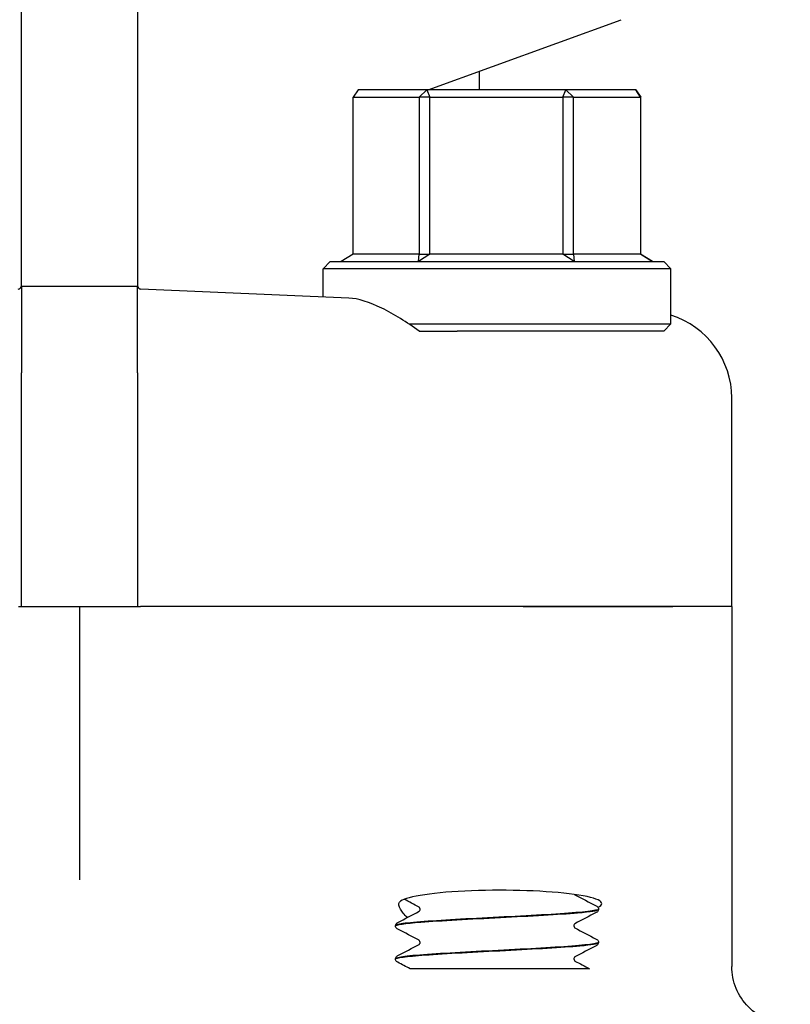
# Model space of a CAD drawing. Header units: inches. Extents: x 5 to 1128, y -85 to 748.
# Tile 569 of 656: x 967.31 to 968.98, y 297.06 to 299.19. Entities that reach past the tile are written whole.
import ezdxf

# ---------------------------------------------------------------- set-up
doc = ezdxf.new("R2010")
doc.units = ezdxf.units.IN
doc.header["$LTSCALE"] = 32
doc.header["$MEASUREMENT"] = 0
doc.layers.add('Visible (ANSI)', color=7, linetype='Continuous', lineweight=30)

msp = doc.modelspace()

# ---------------------------------------------------------------- linework, layer by layer
at = {"layer": 'Visible (ANSI)'}
for p, q in [((967.31828, 298.8614), (967.31828, 299.28863)), ((967.56828, 299.28863), (967.56828, 298.8614)), ((968.1952, 299.03492), (968.61097, 299.18625)), ((968.30578, 299.03492), (968.30578, 299.07517)), ((968.04379, 299.03492), (968.03349, 299.01929)), ((968.03349, 298.68054), (968.03349, 299.01929)), ((968.03349, 299.01929), (968.17537, 299.01929)), ((968.19221, 299.03492), (968.04379, 299.03492)), ((968.17537, 299.01929), (968.19221, 299.03492)), ((968.19874, 299.01929), (968.17537, 299.01929)), ((968.17537, 299.01929), (968.17537, 298.68054)), ((968.19221, 299.03492), (968.19874, 299.01929)), ((968.49171, 299.03492), (968.19221, 299.03492)), ((968.19874, 298.68054), (968.19874, 299.01929)), ((968.19874, 299.01929), (968.48502, 299.01929)), ((968.48502, 299.01929), (968.49171, 299.03492)), ((968.50853, 299.01929), (968.48502, 299.01929)), ((968.48502, 299.01929), (968.48502, 298.68054)), ((968.49171, 299.03492), (968.50853, 299.01929)), ((968.64278, 299.03492), (968.49171, 299.03492)), ((968.50853, 298.68054), (968.50853, 299.01929)), ((968.50853, 299.01929), (968.65294, 299.01929)), ((968.65294, 299.01929), (968.64278, 299.03492)), ((968.64278, 299.03492), (968.65308, 299.01929)), ((968.65308, 299.01929), (968.65294, 299.01929)), ((968.65294, 299.01929), (968.65294, 298.68054)), ((968.65308, 298.68054), (968.65308, 299.01929)), ((967.31828, 298.61603), (967.31828, 298.8614)), ((967.56828, 298.8614), (967.56828, 298.61603)), ((968.03349, 298.68054), (968.0077, 298.66492)), ((968.17537, 298.68054), (968.03349, 298.68054)), ((968.17401, 298.66492), (968.17537, 298.68054)), ((968.19874, 298.68054), (968.17401, 298.66492)), ((968.17537, 298.68054), (968.19874, 298.68054)), ((968.48502, 298.68054), (968.19874, 298.68054)), ((968.50959, 298.66492), (968.48502, 298.68054)), ((968.48502, 298.68054), (968.50853, 298.68054)), ((968.50853, 298.68054), (968.50959, 298.66492)), ((968.65294, 298.68054), (968.50853, 298.68054)), ((968.65294, 298.68054), (968.65308, 298.68054)), ((968.67886, 298.66492), (968.65294, 298.68054)), ((968.65308, 298.68054), (968.67886, 298.66492)), ((967.98391, 298.66492), (967.96828, 298.64929)), ((967.98391, 298.66492), (968.70266, 298.66492)), ((968.70266, 298.66492), (968.71828, 298.64929)), ((968.71828, 298.64929), (967.96828, 298.64929)), ((967.96828, 298.58842), (967.96828, 298.64929)), ((968.71828, 298.53054), (968.71828, 298.64929)), ((967.31818, 298.61117), (967.31801, 298.61117)), ((967.56839, 298.61117), (967.31818, 298.61117)), ((967.31828, 298.61062), (967.31828, 298.42457)), ((967.56828, 298.42457), (967.56828, 298.61062)), ((967.56856, 298.61117), (967.56839, 298.61117)), ((968.02394, 298.58601), (967.57576, 298.60543)), ((968.15297, 298.53054), (968.71828, 298.53054)), ((968.70266, 298.51492), (968.71828, 298.53054)), ((968.17542, 298.51492), (968.25746, 298.51492)), ((968.70266, 298.51492), (968.25746, 298.51492)), ((967.31828, 297.92117), (967.31828, 298.42457)), ((967.56828, 298.42457), (967.56828, 297.92117)), ((968.84953, 297.92117), (968.84953, 298.37061)), ((967.3115, 297.92117), (967.31828, 297.92117)), ((967.31828, 297.92117), (967.56828, 297.92117)), ((967.44328, 297.92117), (967.44328, 297.45594)), ((967.56828, 297.92117), (967.57506, 297.92117)), ((968.39994, 297.92117), (967.57506, 297.92117)), ((968.39994, 297.92117), (967.57506, 297.92117)), ((968.72218, 297.92117), (968.39994, 297.92117)), ((968.39994, 297.92117), (968.72218, 297.92117)), ((968.84953, 297.92117), (968.72218, 297.92117)), ((968.84953, 297.92117), (968.72218, 297.92117)), ((968.84953, 297.92117), (968.84953, 297.1448)), ((967.44328, 297.45594), (967.44328, 297.33172)), ((968.56203, 297.26866), (968.56203, 297.26799)), ((968.12453, 297.23291), (968.12453, 297.23224)), ((968.56203, 297.19716), (968.56203, 297.19649)), ((968.12453, 297.16141), (968.12453, 297.16074)), ((968.22042, 297.13992), (968.15601, 297.13992)), ((968.29614, 297.13992), (968.22042, 297.13992)), ((968.38269, 297.13992), (968.29614, 297.13992)), ((968.54309, 297.13992), (968.38269, 297.13992))]:
    msp.add_line(p, q, dxfattribs=at)
for centre, start, end in [((967.31047, 298.61323), 272.48126, 344.67631), ((967.5761, 298.61323), 195.32369, 267.51874)]:
    msp.add_arc(centre, 0.00781, start, end, dxfattribs=at)
for centre, major_axis, ratio, start_param, end_param in [((968.66038, 298.37075), (-0.18898, 0.00819), 0.9912393, 3.18452, 4.4442004), ((968.35046, 297.28047), (0.21875, 0), 0.1316525, 6.0040853, 9.3138876)]:
    msp.add_ellipse(centre, major_axis=major_axis, ratio=ratio, start_param=start_param, end_param=end_param, dxfattribs=at)
for points in [[(967.31808, 298.61145), (967.31822, 298.61204), (967.31828, 298.61357), (967.31828, 298.61603)], [(967.56828, 298.61603), (967.56828, 298.61357), (967.56835, 298.61204), (967.56849, 298.61145)], [(967.31801, 298.61117), (967.31801, 298.61117), (967.31804, 298.61126), (967.31808, 298.61145)], [(967.31828, 298.61062), (967.31828, 298.611), (967.31825, 298.61117), (967.31818, 298.61117)], [(967.56839, 298.61117), (967.56832, 298.61117), (967.56828, 298.61099), (967.56828, 298.61062)], [(967.56849, 298.61145), (967.56853, 298.61126), (967.56856, 298.61117), (967.56856, 298.61117)], [(968.5113, 297.29958), (968.52663, 297.29153), (968.54198, 297.2835), (968.55733, 297.27547)], [(968.17527, 297.27282), (968.16456, 297.27844), (968.15386, 297.28405), (968.14315, 297.28966)], [(968.12924, 297.23972), (968.14459, 297.24775), (968.15993, 297.25578), (968.17527, 297.26383)], [(968.55733, 297.26118), (968.54198, 297.25315), (968.52663, 297.24512), (968.5113, 297.23707)], [(968.17527, 297.20132), (968.15993, 297.20937), (968.14459, 297.2174), (968.12924, 297.22543)], [(968.5113, 297.22808), (968.52663, 297.22003), (968.54198, 297.212), (968.55733, 297.20397)], [(968.12924, 297.16822), (968.14459, 297.17625), (968.15993, 297.18428), (968.17527, 297.19233)], [(968.55733, 297.18968), (968.54198, 297.18165), (968.52663, 297.17362), (968.5113, 297.16557)], [(968.15601, 297.13992), (968.14709, 297.14459), (968.13816, 297.14927), (968.12924, 297.15393)], [(968.5113, 297.15658), (968.52189, 297.15102), (968.53249, 297.14547), (968.54309, 297.13992)]]:
    msp.add_open_spline(points, degree=3, dxfattribs=at)
for points, knots in [([(968.17542, 298.51492), (968.14968, 298.53364), (968.12148, 298.55131), (968.06876, 298.57703), (968.04419, 298.58513), (968.02394, 298.58601)], [0.44734115, 0.44734115, 0.44734115, 0.44734115, 0.70623872, 0.70623872, 0.9622765, 0.9622765, 0.9622765, 0.9622765]), ([(968.51068, 297.30007), (968.51087, 297.29989), (968.51102, 297.29978), (968.51124, 297.29961), (968.5113, 297.29958), (968.5113, 297.29958)], [0.031449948, 0.031449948, 0.031449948, 0.031449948, 0.041633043, 0.041633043, 0.054614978, 0.054614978, 0.054614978, 0.054614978]), ([(968.15018, 297.25067), (968.14339, 297.25646), (968.1384, 297.26268), (968.13153, 297.27501), (968.13064, 297.28079), (968.13305, 297.28365)], [0.70379768, 0.70379768, 0.70379768, 0.70379768, 0.82602783, 0.82602783, 0.97703961, 0.97703961, 0.97703961, 0.97703961]), ([(968.12465, 297.23221), (968.1248, 297.23496), (968.14423, 297.23771), (968.17918, 297.24046), (968.22175, 297.24381), (968.28653, 297.24716), (968.35088, 297.25051), (968.41522, 297.25386), (968.47788, 297.25721), (968.517, 297.26056), (968.54595, 297.26304), (968.56159, 297.26551), (968.56183, 297.26799)], [8.1371759, 8.1371759, 8.1371759, 8.1371759, 8.8619138, 8.8619138, 8.8619138, 9.7450261, 9.7450261, 9.7450261, 10.627867, 10.627867, 10.627867, 11.2810852, 11.2810852, 11.2810852, 11.2810852]), ([(968.56182, 297.26869), (968.56195, 297.26777), (968.55997, 297.26685), (968.55577, 297.26593), (968.54059, 297.2626), (968.49671, 297.25928), (968.43927, 297.25595), (968.38194, 297.25263), (968.31217, 297.24932), (968.25393, 297.246), (968.19578, 297.24268), (968.15022, 297.23937), (968.13284, 297.23605), (968.12734, 297.23501), (968.12469, 297.23396), (968.12477, 297.23291)], [-17.5665871, -17.5665871, -17.5665871, -17.5665871, -17.3244424, -17.3244424, -17.3244424, -16.4477493, -16.4477493, -16.4477493, -15.5726718, -15.5726718, -15.5726718, -14.6990684, -14.6990684, -14.6990684, -14.4226778, -14.4226778, -14.4226778, -14.4226778]), ([(968.17749, 297.26833), (968.17749, 297.26971), (968.17692, 297.271), (968.17599, 297.27229), (968.17564, 297.27256), (968.17532, 297.27279), (968.17526, 297.27282), (968.17526, 297.27282)], [0, 0, 0, 0, 0.022828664, 0.022828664, 0.041633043, 0.041633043, 0.054614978, 0.054614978, 0.054614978, 0.054614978]), ([(968.17526, 297.26383), (968.17526, 297.26383), (968.1755, 297.26392), (968.17626, 297.26472), (968.17662, 297.26517), (968.17725, 297.2665), (968.17749, 297.26741), (968.17749, 297.26833)], [0.002645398, 0.002645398, 0.002645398, 0.002645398, 0.027589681, 0.027589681, 0.042171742, 0.042171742, 0.057287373, 0.057287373, 0.057287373, 0.057287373]), ([(968.55733, 297.27547), (968.55811, 297.27506), (968.55895, 297.27456), (968.56035, 297.27311), (968.56085, 297.27247), (968.56168, 297.27082), (968.56198, 297.26977), (968.56203, 297.26869)], [0, 0, 0, 0, 0.028459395, 0.028459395, 0.043235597, 0.043235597, 0.058545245, 0.058545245, 0.058545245, 0.058545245]), ([(968.56203, 297.26796), (968.56197, 297.26651), (968.56142, 297.26514), (968.56018, 297.26326), (968.55951, 297.26265), (968.55835, 297.26176), (968.55783, 297.26145), (968.55733, 297.26118)], [0, 0, 0, 0, 0.020588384, 0.020588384, 0.04017257, 0.04017257, 0.058516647, 0.058516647, 0.058516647, 0.058516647]), ([(968.12453, 297.23294), (968.1246, 297.23439), (968.12514, 297.23576), (968.12639, 297.23764), (968.12705, 297.23825), (968.12821, 297.23914), (968.12874, 297.23945), (968.12924, 297.23972)], [0, 0, 0, 0, 0.020588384, 0.020588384, 0.04017257, 0.04017257, 0.058516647, 0.058516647, 0.058516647, 0.058516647]), ([(968.5113, 297.23707), (968.5113, 297.23707), (968.51107, 297.23698), (968.51031, 297.23618), (968.50994, 297.23573), (968.50931, 297.2344), (968.50908, 297.23349), (968.50908, 297.23258)], [0.002645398, 0.002645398, 0.002645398, 0.002645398, 0.027589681, 0.027589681, 0.042171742, 0.042171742, 0.057287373, 0.057287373, 0.057287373, 0.057287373]), ([(968.12924, 297.22543), (968.12846, 297.22584), (968.12761, 297.22634), (968.12622, 297.22779), (968.12572, 297.22843), (968.12489, 297.23008), (968.12458, 297.23113), (968.12453, 297.23221)], [0, 0, 0, 0, 0.028459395, 0.028459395, 0.043235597, 0.043235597, 0.058545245, 0.058545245, 0.058545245, 0.058545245]), ([(968.50908, 297.23258), (968.50908, 297.23119), (968.50964, 297.2299), (968.51058, 297.22861), (968.51093, 297.22834), (968.51124, 297.22811), (968.5113, 297.22808), (968.5113, 297.22808)], [0, 0, 0, 0, 0.022828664, 0.022828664, 0.041633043, 0.041633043, 0.054614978, 0.054614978, 0.054614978, 0.054614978]), ([(968.12457, 297.16071), (968.12465, 297.16369), (968.14785, 297.16667), (968.18826, 297.16965), (968.23306, 297.17296), (968.29819, 297.17626), (968.36147, 297.17956), (968.42474, 297.18287), (968.485, 297.18617), (968.52172, 297.18947), (968.54774, 297.19181), (968.56153, 297.19415), (968.56174, 297.19649)], [1.8539906, 1.8539906, 1.8539906, 1.8539906, 2.6394946, 2.6394946, 2.6394946, 3.5103246, 3.5103246, 3.5103246, 4.381086, 4.381086, 4.381086, 4.9978999, 4.9978999, 4.9978999, 4.9978999]), ([(968.56199, 297.19719), (968.56203, 297.19686), (968.56178, 297.19652), (968.56125, 297.19619), (968.55584, 297.19288), (968.52106, 297.18956), (968.46885, 297.18624), (968.41679, 297.18293), (968.34838, 297.17963), (968.28695, 297.17632), (968.22493, 297.17298), (968.17121, 297.16964), (968.14445, 297.1663), (968.13138, 297.16467), (968.12485, 297.16304), (968.12486, 297.16141)], [-11.2834018, -11.2834018, -11.2834018, -11.2834018, -11.1962178, -11.1962178, -11.1962178, -10.321672, -10.321672, -10.321672, -9.4498406, -9.4498406, -9.4498406, -8.569564, -8.569564, -8.569564, -8.1394925, -8.1394925, -8.1394925, -8.1394925]), ([(968.17749, 297.19683), (968.17749, 297.19821), (968.17692, 297.1995), (968.17599, 297.20079), (968.17564, 297.20106), (968.17532, 297.20129), (968.17526, 297.20132), (968.17526, 297.20132)], [0, 0, 0, 0, 0.022828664, 0.022828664, 0.041633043, 0.041633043, 0.054614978, 0.054614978, 0.054614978, 0.054614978]), ([(968.17526, 297.19233), (968.17526, 297.19233), (968.1755, 297.19242), (968.17626, 297.19322), (968.17662, 297.19367), (968.17725, 297.195), (968.17749, 297.19591), (968.17749, 297.19683)], [0.002645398, 0.002645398, 0.002645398, 0.002645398, 0.027589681, 0.027589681, 0.042171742, 0.042171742, 0.057287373, 0.057287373, 0.057287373, 0.057287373]), ([(968.55733, 297.20397), (968.55811, 297.20356), (968.55895, 297.20306), (968.56035, 297.20161), (968.56085, 297.20097), (968.56168, 297.19932), (968.56198, 297.19827), (968.56203, 297.19719)], [0, 0, 0, 0, 0.028459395, 0.028459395, 0.043235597, 0.043235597, 0.058545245, 0.058545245, 0.058545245, 0.058545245]), ([(968.56203, 297.19646), (968.56197, 297.19501), (968.56142, 297.19364), (968.56018, 297.19176), (968.55951, 297.19115), (968.55835, 297.19026), (968.55783, 297.18995), (968.55733, 297.18968)], [0, 0, 0, 0, 0.020588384, 0.020588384, 0.04017257, 0.04017257, 0.058516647, 0.058516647, 0.058516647, 0.058516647]), ([(968.12453, 297.16144), (968.1246, 297.16289), (968.12514, 297.16426), (968.12639, 297.16614), (968.12705, 297.16675), (968.12821, 297.16764), (968.12874, 297.16795), (968.12924, 297.16822)], [0, 0, 0, 0, 0.020588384, 0.020588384, 0.04017257, 0.04017257, 0.058516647, 0.058516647, 0.058516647, 0.058516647]), ([(968.12924, 297.15393), (968.12846, 297.15434), (968.12761, 297.15484), (968.12622, 297.15629), (968.12572, 297.15693), (968.12489, 297.15858), (968.12458, 297.15963), (968.12453, 297.16071)], [0, 0, 0, 0, 0.028459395, 0.028459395, 0.043235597, 0.043235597, 0.058545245, 0.058545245, 0.058545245, 0.058545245]), ([(968.5113, 297.16557), (968.5113, 297.16557), (968.51107, 297.16548), (968.51031, 297.16468), (968.50994, 297.16423), (968.50931, 297.1629), (968.50908, 297.16199), (968.50908, 297.16108)], [0.002645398, 0.002645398, 0.002645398, 0.002645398, 0.027589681, 0.027589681, 0.042171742, 0.042171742, 0.057287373, 0.057287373, 0.057287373, 0.057287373]), ([(968.50908, 297.16108), (968.50908, 297.15969), (968.50964, 297.1584), (968.51058, 297.15711), (968.51093, 297.15684), (968.51124, 297.15661), (968.5113, 297.15658), (968.5113, 297.15658)], [0, 0, 0, 0, 0.022828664, 0.022828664, 0.041633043, 0.041633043, 0.054614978, 0.054614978, 0.054614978, 0.054614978]), ([(968.97564, 297.01992), (968.97553, 297.01992), (968.97542, 297.01992), (968.96677, 297.01994), (968.95824, 297.02082), (968.94151, 297.02428), (968.93335, 297.02684), (968.91047, 297.03664), (968.89682, 297.04594), (968.87398, 297.06913), (968.86496, 297.08276), (968.85269, 297.11267), (968.84953, 297.12865), (968.84953, 297.1448)], [-0.00080906, -0.00080906, -0.00080906, -0.00080906, 0, 0, 0.06513682, 0.06513682, 0.13017613, 0.13017613, 0.25481643, 0.25481643, 0.37825086, 0.37825086, 0.50129539, 0.50129539, 0.50129539, 0.50129539])]:
    msp.add_open_spline(points, degree=3, knots=knots, dxfattribs=at)

doc.saveas('drawing.dxf')
